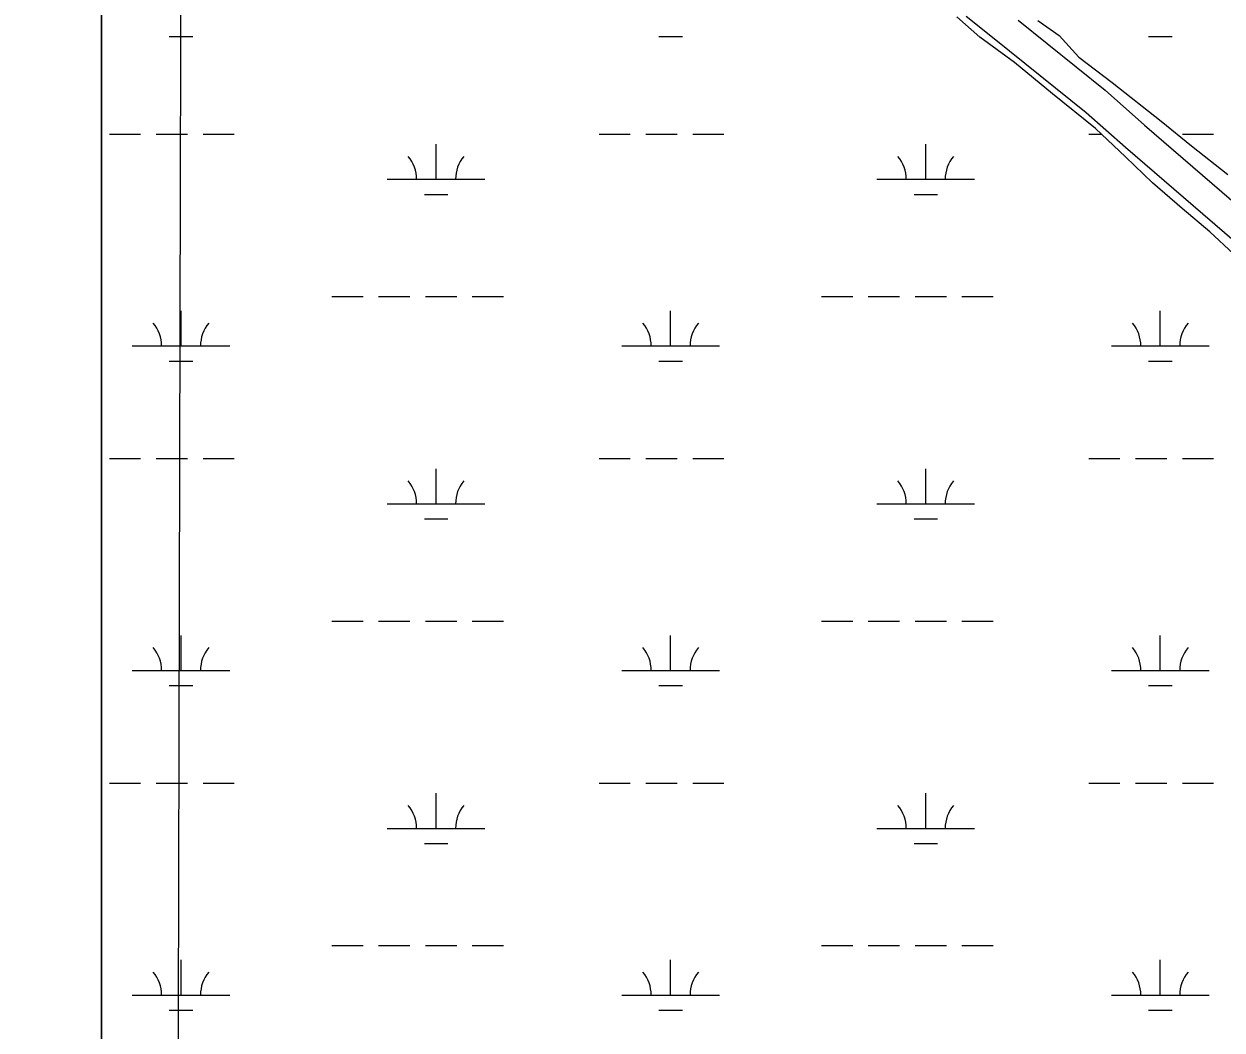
# Model space of a CAD drawing. Extents: x 3161564 to 3199464, y 849354 to 874788.
# Drawn here: x 3191790 to 3193018, y 868942 to 869973 of the extents above; entities that cross this region are included whole.
import ezdxf

# ---------------------------------------------------------------- set-up
doc = ezdxf.new("R2010")
doc.units = 0
for name, color, linetype in [('V-GRID-MAJR', 7, 'Continuous'), ('V-ROAD-CNTR', 7, 'Continuous'), ('V-SITE-VEGE', 7, 'Continuous'), ('V-WETL-SWMP', 7, 'Continuous')]:
    doc.layers.add(name, color=color, linetype=linetype)

msp = doc.modelspace()

# ---------------------------------------------------------------- linework, layer by layer
at = {"layer": 'V-GRID-MAJR'}
msp.add_spline([(3191913.7830000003, 854747.76), (3191928.768, 860808.338), (3191943.758, 866870.86), (3191958.749, 872933.425), (3191958.754, 872935.3250000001)], degree=3, dxfattribs=at)
at = {"layer": 'V-ROAD-CNTR'}
for points in [[(3192756.1644507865, 869980.953010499), (3192784.967393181, 869957.8670566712)], [(3192809.481344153, 869976.6650190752), (3192898.6371658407, 869905.2051619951), (3192939.1350848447, 869869.0652342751), (3192988.642985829, 869826.481319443), (3193122.4157182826, 869711.0475503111), (3193155.7126516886, 869680.6736110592), (3193195.0215730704, 869642.9026866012), (3193256.4024503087, 869581.085810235), (3193325.536312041, 869510.960950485), (3193366.262230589, 869467.944036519)], [(3192784.967393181, 869957.8670566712), (3192879.2552046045, 869882.293207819), (3192919.365124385, 869846.4992794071), (3192969.061024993, 869803.7533648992), (3193102.503758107, 869688.6055951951), (3193135.2066927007, 869658.7716548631), (3193173.981615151, 869621.514729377), (3193235.076492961, 869559.9858524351), (3193303.960355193, 869490.114992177), (3193331.7402996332, 869460.772050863)]]:
    msp.add_lwpolyline(points, dxfattribs=at)
at = {"layer": 'V-SITE-VEGE'}
msp.add_line((3191870.0160000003, 870116.9119999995), (3191870.0160000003, 868394.7989999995), dxfattribs=at)
msp.add_lwpolyline([(3191738.412000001, 868416.1449999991), (3191852.498000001, 868396.9299999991), (3191870.016000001, 868394.7989999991), (3191870.016000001, 872238.721999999)], dxfattribs=at)
at = {"layer": 'V-WETL-SWMP'}
for p, q in [((3192770.1564249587, 869959.3804166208), (3192746.4704174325, 869980.1094111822)), ((3192829.50272101, 869976.6303362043), (3192851.6567495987, 869961.1374042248)), ((3191939.354208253, 869960.0930167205), (3191963.354188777, 869960.0930167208)), ((3192441.2618009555, 869960.0930167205), (3192465.2617814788, 869960.0930167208)), ((3192805.795299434, 869933.4483259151), (3192770.1564249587, 869959.380416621)), ((3192851.6567495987, 869961.1374042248), (3192871.4978391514, 869938.9236172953)), ((3192943.1685606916, 869960.0952426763), (3192967.1685606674, 869960.0952426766)), ((3192844.5993314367, 869901.2866264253), (3192805.795299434, 869933.4483259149)), ((3192871.4978391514, 869938.9236172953), (3192905.7538049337, 869912.8415358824)), ((3192905.7538049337, 869912.8415358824), (3192955.9538495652, 869873.1356420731)), ((3192888.6253233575, 869865.7156205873), (3192844.5993314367, 869901.2866264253)), ((3192955.9538495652, 869873.1356420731), (3192987.281878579, 869848.1587111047)), ((3191877.946375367, 869860.0920590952), (3191909.9463493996, 869860.0920590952)), ((3191925.946336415, 869860.0920590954), (3191957.946310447, 869860.0920590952)), ((3191973.9462974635, 869860.0920590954), (3192005.9462714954, 869860.0920590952)), ((3192379.853968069, 869860.0920590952), (3192411.8539421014, 869860.0920590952)), ((3192427.8539291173, 869860.0920590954), (3192459.8539031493, 869860.0920590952)), ((3192475.853890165, 869860.0920590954), (3192507.853864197, 869860.0920590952)), ((3192881.761560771, 869860.0920590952), (3192894.6592619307, 869860.0920590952)), ((3192919.6021973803, 869836.8455295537), (3192888.6253233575, 869865.7156205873)), ((3192977.760561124, 869860.0942432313), (3193009.7605610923, 869860.0942432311)), ((3192212.7901580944, 869813.6620787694), (3192212.790115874, 869849.6620635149)), ((3192714.697750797, 869813.6620787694), (3192714.697708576, 869849.6620635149)), ((3192987.281878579, 869848.1587111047), (3193024.4168401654, 869818.629619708)), ((3192947.323150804, 869809.9544958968), (3192919.6021973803, 869836.8455295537)), ((3192162.79019867, 869813.6620787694), (3192262.79011752, 869813.6620787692)), ((3192664.697791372, 869813.6620787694), (3192764.6977102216, 869813.6620787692)), ((3192977.746241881, 869783.6135617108), (3192947.323150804, 869809.9544958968)), ((3192200.79018593, 869798.2310853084), (3192224.790166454, 869798.2310853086)), ((3192702.6977786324, 869798.2310853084), (3192726.697759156, 869798.2310853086)), ((3193005.7949731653, 869759.9273675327), (3192977.746241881, 869783.6135617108)), ((3193030.3082440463, 869737.2715632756), (3193005.7949731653, 869759.9273675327)), ((3192105.9463856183, 869693.5911296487), (3192137.94635965, 869693.5911296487)), ((3192153.946346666, 869693.5911296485), (3192185.9463206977, 869693.5911296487)), ((3192201.946307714, 869693.5911296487), (3192233.946281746, 869693.5911296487)), ((3192249.946268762, 869693.5911296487), (3192281.946242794, 869693.5911296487)), ((3192607.85397832, 869693.5911296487), (3192639.853952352, 869693.5911296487)), ((3192655.8539393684, 869693.5911296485), (3192687.8539134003, 869693.5911296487)), ((3192703.8539004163, 869693.5911296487), (3192735.853874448, 869693.5911296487)), ((3192751.853861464, 869693.5911296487), (3192783.853835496, 869693.5911296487)), ((3191951.3545705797, 869642.8491511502), (3191951.354528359, 869678.8491358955)), ((3192453.2621632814, 869642.8491511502), (3192453.262121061, 869678.8491358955)), ((3192955.169755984, 869642.8491511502), (3192955.169713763, 869678.8491358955)), ((3191901.3546111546, 869642.8491511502), (3192001.3545300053, 869642.8491511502)), ((3192403.2622038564, 869642.8491511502), (3192503.262122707, 869642.8491511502)), ((3192905.1697965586, 869642.8491511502), (3193005.1697154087, 869642.8491511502)), ((3191939.3545984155, 869627.4181576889), (3191963.354578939, 869627.4181576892)), ((3192441.2621911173, 869627.4181576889), (3192465.262171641, 869627.4181576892)), ((3192943.1697838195, 869627.4181576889), (3192967.169764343, 869627.4181576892)), ((3191877.946765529, 869527.4172000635), (3191909.946739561, 869527.4172000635)), ((3191925.946726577, 869527.4172000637), (3191957.9467006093, 869527.4172000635)), ((3191973.946687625, 869527.4172000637), (3192005.946661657, 869527.4172000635)), ((3192379.854358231, 869527.4172000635), (3192411.854332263, 869527.4172000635)), ((3192427.854319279, 869527.4172000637), (3192459.854293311, 869527.4172000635)), ((3192475.854280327, 869527.4172000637), (3192507.8542543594, 869527.4172000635)), ((3192881.761950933, 869527.4172000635), (3192913.7619249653, 869527.4172000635)), ((3192929.7619119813, 869527.4172000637), (3192961.761886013, 869527.4172000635)), ((3192977.761873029, 869527.4172000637), (3193009.761847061, 869527.4172000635)), ((3192212.7905482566, 869480.9872197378), (3192212.790506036, 869516.9872044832)), ((3192714.698140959, 869480.9872197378), (3192714.6980987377, 869516.9872044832)), ((3192162.790588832, 869480.9872197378), (3192262.790507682, 869480.9872197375)), ((3192664.6981815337, 869480.9872197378), (3192764.698100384, 869480.9872197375)), ((3192200.790576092, 869465.5562262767), (3192224.7905566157, 869465.5562262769)), ((3192702.698168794, 869465.5562262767), (3192726.698149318, 869465.5562262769)), ((3192105.9467757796, 869360.916270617), (3192137.946749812, 869360.916270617)), ((3192153.946736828, 869360.9162706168), (3192185.94671086, 869360.916270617)), ((3192201.946697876, 869360.916270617), (3192233.946671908, 869360.916270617)), ((3192249.946658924, 869360.916270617), (3192281.946632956, 869360.916270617)), ((3192607.854368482, 869360.916270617), (3192639.854342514, 869360.916270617)), ((3192655.8543295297, 869360.9162706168), (3192687.854303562, 869360.916270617)), ((3192703.854290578, 869360.916270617), (3192735.8542646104, 869360.916270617)), ((3192751.854251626, 869360.916270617), (3192783.854225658, 869360.916270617)), ((3191951.3549607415, 869310.1742921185), (3191951.354918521, 869346.1742768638)), ((3192453.2625534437, 869310.1742921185), (3192453.262511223, 869346.1742768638)), ((3192955.170146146, 869310.1742921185), (3192955.170103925, 869346.1742768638)), ((3191901.3550013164, 869310.1742921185), (3192001.354920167, 869310.1742921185)), ((3192403.2625940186, 869310.1742921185), (3192503.2625128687, 869310.1742921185)), ((3192905.1701867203, 869310.1742921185), (3193005.170105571, 869310.1742921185)), ((3191939.354988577, 869294.7432986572), (3191963.354969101, 869294.7432986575)), ((3192441.262581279, 869294.7432986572), (3192465.2625618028, 869294.7432986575)), ((3192943.170173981, 869294.7432986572), (3192967.170154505, 869294.7432986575)), ((3191877.947155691, 869194.742341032), (3191909.947129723, 869194.742341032)), ((3191925.947116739, 869194.7423410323), (3191957.947090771, 869194.742341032)), ((3191973.947077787, 869194.7423410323), (3192005.947051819, 869194.742341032)), ((3192379.854748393, 869194.742341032), (3192411.8547224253, 869194.742341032)), ((3192427.8547094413, 869194.7423410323), (3192459.8546834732, 869194.742341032)), ((3192475.854670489, 869194.7423410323), (3192507.854644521, 869194.742341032)), ((3192881.762341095, 869194.742341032), (3192913.7623151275, 869194.742341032)), ((3192929.762302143, 869194.7423410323), (3192961.762276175, 869194.742341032)), ((3192977.7622631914, 869194.7423410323), (3193009.7622372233, 869194.742341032)), ((3192212.7909384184, 869148.3123607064), (3192212.790896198, 869184.3123454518)), ((3192714.6985311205, 869148.3123607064), (3192714.6984889, 869184.3123454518)), ((3192162.7909789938, 869148.3123607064), (3192262.7908978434, 869148.3123607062)), ((3192664.698571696, 869148.3123607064), (3192764.6984905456, 869148.3123607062)), ((3192200.790966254, 869132.8813672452), (3192224.790946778, 869132.8813672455)), ((3192702.6985589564, 869132.8813672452), (3192726.6985394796, 869132.8813672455)), ((3192105.947165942, 869028.2414115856), (3192137.9471399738, 869028.2414115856)), ((3192153.9471269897, 869028.2414115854), (3192185.9471010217, 869028.2414115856)), ((3192201.947088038, 869028.2414115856), (3192233.94706207, 869028.2414115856)), ((3192249.947049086, 869028.2414115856), (3192281.947023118, 869028.2414115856)), ((3192607.854758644, 869028.2414115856), (3192639.854732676, 869028.2414115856)), ((3192655.8547196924, 869028.2414115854), (3192687.854693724, 869028.2414115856)), ((3192703.85468074, 869028.2414115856), (3192735.8546547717, 869028.2414115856)), ((3192751.854641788, 869028.2414115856), (3192783.85461582, 869028.2414115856)), ((3191951.3553509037, 868977.4994330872), (3191951.3553086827, 869013.4994178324)), ((3192453.2629436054, 868977.4994330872), (3192453.262901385, 869013.4994178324)), ((3192955.1705363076, 868977.4994330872), (3192955.170494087, 869013.4994178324)), ((3191901.3553914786, 868977.4994330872), (3192001.355310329, 868977.4994330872)), ((3192403.2629841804, 868977.4994330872), (3192503.262903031, 868977.4994330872)), ((3192905.1705768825, 868977.4994330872), (3193005.1704957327, 868977.4994330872)), ((3191939.355378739, 868962.0684396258), (3191963.355359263, 868962.068439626)), ((3192441.2629714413, 868962.0684396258), (3192465.262951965, 868962.068439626)), ((3192943.1705641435, 868962.0684396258), (3192967.1705446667, 868962.068439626))]:
    msp.add_line(p, q, dxfattribs=at)
for centre, radius, start, end in [((3192157.5472662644, 869814.1368817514), 35.24628790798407, 359.2281796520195, 40.77183798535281), ((3192268.0330488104, 869814.1368817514), 35.246287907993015, 139.22817724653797, 180.7718355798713), ((3192659.454858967, 869814.1368817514), 35.24628790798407, 359.2281796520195, 40.77183798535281), ((3192769.9406415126, 869814.1368817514), 35.246287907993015, 139.22817724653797, 180.7718355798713), ((3191896.1116787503, 869643.3239541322), 35.24628790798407, 359.2281796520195, 40.77183798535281), ((3192006.597461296, 869643.3239541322), 35.246287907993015, 139.22817724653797, 180.7718355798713), ((3192398.019271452, 869643.3239541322), 35.24628790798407, 359.2281796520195, 40.77183798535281), ((3192508.5050539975, 869643.3239541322), 35.246287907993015, 139.22817724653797, 180.7718355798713), ((3192899.9268641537, 869643.3239541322), 35.24628790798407, 359.2281796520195, 40.77183798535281), ((3193010.4126467, 869643.3239541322), 35.246287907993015, 139.22817724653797, 180.7718355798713), ((3192157.5476564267, 869481.4620227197), 35.24628790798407, 359.2281796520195, 40.77183798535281), ((3192268.0334389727, 869481.4620227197), 35.246287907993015, 139.22817724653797, 180.7718355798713), ((3192659.4552491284, 869481.4620227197), 35.24628790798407, 359.2281796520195, 40.77183798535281), ((3192769.9410316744, 869481.4620227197), 35.246287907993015, 139.22817724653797, 180.7718355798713), ((3191896.112068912, 869310.6490951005), 35.24628790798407, 359.2281796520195, 40.77183798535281), ((3192006.5978514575, 869310.6490951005), 35.246287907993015, 139.22817724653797, 180.7718355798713), ((3192398.019661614, 869310.6490951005), 35.24628790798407, 359.2281796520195, 40.77183798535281), ((3192508.5054441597, 869310.6490951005), 35.246287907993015, 139.22817724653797, 180.7718355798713), ((3192899.927254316, 869310.6490951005), 35.24628790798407, 359.2281796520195, 40.77183798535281), ((3193010.4130368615, 869310.6490951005), 35.246287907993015, 139.22817724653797, 180.7718355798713), ((3192157.5480465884, 869148.7871636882), 35.24628790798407, 359.2281796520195, 40.77183798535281), ((3192268.033829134, 869148.7871636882), 35.246287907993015, 139.22817724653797, 180.7718355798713), ((3192659.4556392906, 869148.7871636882), 35.24628790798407, 359.2281796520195, 40.77183798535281), ((3192769.9414218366, 869148.7871636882), 35.246287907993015, 139.22817724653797, 180.7718355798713), ((3191896.1124590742, 868977.974236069), 35.24628790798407, 359.2281796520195, 40.77183798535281), ((3192006.5982416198, 868977.974236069), 35.246287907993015, 139.22817724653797, 180.7718355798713), ((3192398.020051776, 868977.974236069), 35.24628790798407, 359.2281796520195, 40.77183798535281), ((3192508.5058343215, 868977.974236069), 35.246287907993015, 139.22817724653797, 180.7718355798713), ((3192899.9276444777, 868977.974236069), 35.24628790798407, 359.2281796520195, 40.77183798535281), ((3193010.4134270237, 868977.974236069), 35.246287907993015, 139.22817724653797, 180.7718355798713)]:
    msp.add_arc(centre, radius, start, end, dxfattribs=at)

doc.saveas('drawing.dxf')
